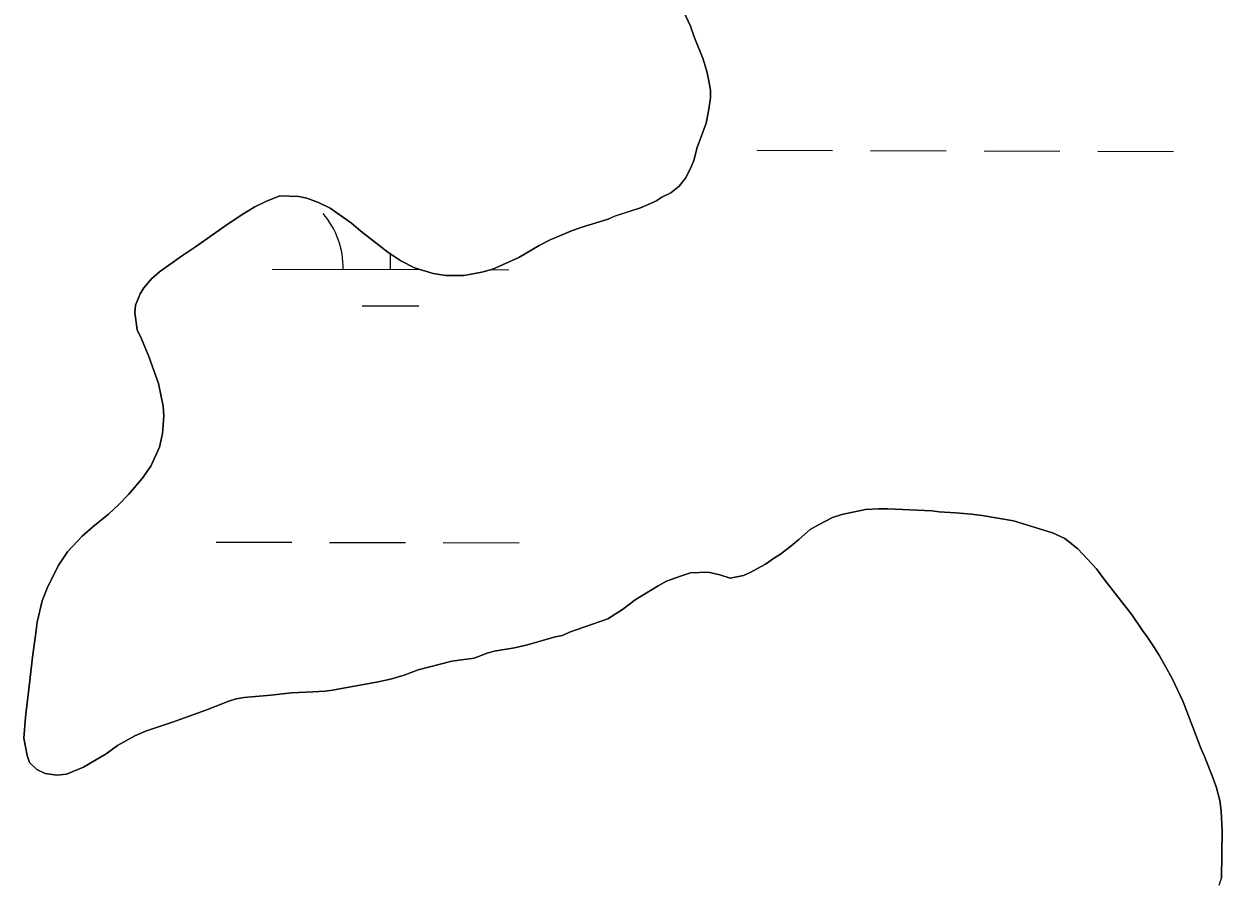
# Model space of a CAD drawing. Extents: x 3161615 to 3199515, y 867541 to 892976.
# Drawn here: x 3195947 to 3196453, y 874775 to 875136 of the extents above; entities that cross this region are included whole.
import ezdxf

# ---------------------------------------------------------------- set-up
doc = ezdxf.new("R2010")
doc.units = 0
for name, color, linetype in [('V-SITE-VEGE', 7, 'Continuous'), ('V-TOPO-SHOR', 7, 'Continuous'), ('V-WETL-SWMP', 7, 'Continuous')]:
    doc.layers.add(name, color=color, linetype=linetype)

msp = doc.modelspace()

# ---------------------------------------------------------------- linework, layer by layer
at = {"layer": 'V-SITE-VEGE'}
for p, q in [((3196225.04, 875142.04), (3196228.17, 875135.51)), ((3196228.17, 875135.51), (3196229.73, 875130.97)), ((3196229.73, 875130.97), (3196233.44, 875121.48)), ((3196233.44, 875121.48), (3196235, 875116.34)), ((3196235, 875116.34), (3196235.78, 875112.99)), ((3196235.78, 875112.99), (3196236.55, 875108.44)), ((3196236.54, 875105.09), (3196235.93, 875100.35)), ((3196236.55, 875108.44), (3196236.54, 875105.09)), ((3196235.93, 875100.35), (3196234.72, 875094.43)), ((3196234.72, 875094.43), (3196230.93, 875084.19)), ((3196230.93, 875084.19), (3196229.53, 875078.67)), ((3196228.14, 875075.32), (3196225.95, 875071.18)), ((3196229.53, 875078.67), (3196228.14, 875075.32)), ((3196225.95, 875071.18), (3196223.37, 875067.83)), ((3196219.81, 875065.08), (3196216.05, 875063.12)), ((3196223.37, 875067.83), (3196219.81, 875065.08)), ((3196048.67, 875061.39), (3196044.12, 875059.04)), ((3196054.6, 875063.74), (3196048.67, 875061.39)), ((3196062.69, 875063.51), (3196054.6, 875063.74)), ((3196066.05, 875062.71), (3196062.69, 875063.51)), ((3196070.97, 875060.91), (3196066.05, 875062.71)), ((3196075.9, 875058.53), (3196070.97, 875060.91)), ((3196213.48, 875061.55), (3196206.95, 875058.62)), ((3196216.05, 875063.12), (3196213.48, 875061.55)), ((3196039.37, 875056.3), (3196032.85, 875051.98)), ((3196044.12, 875059.04), (3196039.37, 875056.3)), ((3196084.95, 875052.18), (3196075.9, 875058.53)), ((3196196.09, 875055.11), (3196193.32, 875053.93)), ((3196206.95, 875058.62), (3196196.09, 875055.11)), ((3196032.85, 875051.98), (3196018.99, 875042.16)), ((3196088.89, 875048.81), (3196084.95, 875052.18)), ((3196181.86, 875050.43), (3196177.51, 875048.86)), ((3196193.32, 875053.93), (3196181.86, 875050.43)), ((3196100.3, 875039.88), (3196088.89, 875048.81)), ((3196168.81, 875045.15), (3196164.26, 875042.79)), ((3196177.51, 875048.86), (3196168.81, 875045.15)), ((3196018.99, 875042.16), (3196013.06, 875038.24)), ((3196105.81, 875036.31), (3196100.3, 875039.88)), ((3196164.26, 875042.79), (3196155.56, 875037.69)), ((3196013.06, 875038.24), (3196003.75, 875031.57)), ((3196111.52, 875033.32), (3196105.81, 875036.31)), ((3196155.56, 875037.69), (3196144.68, 875032.8)), ((3196003.75, 875031.57), (3196000.39, 875028.61)), ((3196119.41, 875030.93), (3196111.52, 875033.32)), ((3196124.74, 875030.12), (3196119.41, 875030.93)), ((3196132.44, 875030.09), (3196124.74, 875030.12)), ((3196139.94, 875031.44), (3196132.44, 875030.09)), ((3196144.68, 875032.8), (3196139.94, 875031.44)), ((3195997.21, 875024.88), (3195995.62, 875022.32)), ((3196000.39, 875028.61), (3195997.21, 875024.88)), ((3195995.62, 875022.32), (3195993.63, 875017.59)), ((3195993.63, 875017.59), (3195993.42, 875014.43)), ((3195993.42, 875014.43), (3195994.38, 875007.13)), ((3195994.38, 875007.13), (3195996.15, 875003.37)), ((3195996.15, 875003.37), (3195999.27, 874995.86)), ((3195999.27, 874995.86), (3196003.37, 874984.39)), ((3196003.37, 874984.39), (3196005.31, 874974.91)), ((3196005.31, 874974.91), (3196005.69, 874970.57)), ((3196005.69, 874970.57), (3196005.07, 874963.27)), ((3196005.07, 874963.27), (3196003.86, 874957.55)), ((3196003.86, 874957.55), (3196000.08, 874949.47)), ((3196000.08, 874949.47), (3195996.51, 874944.35)), ((3195996.51, 874944.35), (3195990.76, 874937.47)), ((3195986.6, 874933.34), (3195982.24, 874929.21)), ((3195990.76, 874937.47), (3195986.6, 874933.34)), ((3195982.24, 874929.21), (3195975.71, 874923.91)), ((3196282.23, 874924.73), (3196288.17, 874927.87)), ((3196288.17, 874927.87), (3196292.12, 874929.04)), ((3196292.12, 874929.04), (3196302, 874931.17)), ((3196302, 874931.17), (3196307.52, 874931.54)), ((3196307.52, 874931.54), (3196311.47, 874931.53)), ((3196311.47, 874931.53), (3196330.02, 874930.67)), ((3196330.02, 874930.67), (3196333.18, 874930.26)), ((3196333.18, 874930.26), (3196340.08, 874929.84)), ((3196340.08, 874929.84), (3196346.79, 874929.22)), ((3196346.79, 874929.22), (3196351.33, 874928.61)), ((3196351.33, 874928.61), (3196364.54, 874926.39)), ((3195975.71, 874923.91), (3195971.16, 874919.97)), ((3196273.92, 874918.45), (3196278.67, 874922.77)), ((3196278.67, 874922.77), (3196282.23, 874924.73)), ((3196364.54, 874926.39), (3196381.11, 874921.39)), ((3195971.16, 874919.97), (3195965.01, 874913.29)), ((3196270.55, 874915.7), (3196273.92, 874918.45)), ((3196381.11, 874921.39), (3196386.23, 874919)), ((3196386.23, 874919), (3196391.73, 874914.64)), ((3195965.01, 874913.29), (3195961.24, 874907.78)), ((3196266.2, 874912.36), (3196270.55, 874915.7)), ((3196391.73, 874914.64), (3196399.6, 874906.13)), ((3195961.24, 874907.78), (3195956.66, 874898.71)), ((3196253.34, 874904.51), (3196259.87, 874908.04)), ((3196259.87, 874908.04), (3196263.63, 874910.79)), ((3196263.63, 874910.79), (3196266.2, 874912.36)), ((3196218, 874900.9), (3196223.93, 874903.04)), ((3196223.93, 874903.04), (3196228.07, 874904.41)), ((3196228.07, 874904.41), (3196235.58, 874904.78)), ((3196235.58, 874904.78), (3196240.51, 874903.57)), ((3196240.51, 874903.57), (3196244.84, 874902.17)), ((3196244.84, 874902.17), (3196250.57, 874903.34)), ((3196250.57, 874903.34), (3196253.34, 874904.51)), ((3196399.6, 874906.13), (3196403.13, 874901.37)), ((3195956.66, 874898.71), (3195954.27, 874892.6)), ((3196204.74, 874893.05), (3196214.44, 874898.94)), ((3196214.44, 874898.94), (3196218, 874900.9)), ((3196403.13, 874901.37), (3196414.72, 874886.53)), ((3195954.27, 874892.6), (3195952.07, 874883.53)), ((3196199.4, 874888.93), (3196204.74, 874893.05)), ((3196193.26, 874885), (3196199.4, 874888.93)), ((3195952.07, 874883.53), (3195951.45, 874878.01)), ((3196177.06, 874879.34), (3196193.26, 874885)), ((3196414.72, 874886.53), (3196419.04, 874880)), ((3195951.45, 874878.01), (3195950.24, 874869.92)), ((3196159.21, 874873.95), (3196171, 874877.33)), ((3196171, 874877.33), (3196174.09, 874877.97)), ((3196174.09, 874877.97), (3196177.06, 874879.34)), ((3196419.04, 874880), (3196421, 874877.43)), ((3196421, 874877.43), (3196426.3, 874869.31)), ((3196145.12, 874871.37), (3196153.74, 874872.72)), ((3196153.74, 874872.72), (3196159.21, 874873.95)), ((3195950.24, 874869.92), (3195948.81, 874856.51)), ((3196127.27, 874867.08), (3196136.75, 874868.42)), ((3196136.75, 874868.42), (3196142.22, 874870.53)), ((3196142.22, 874870.53), (3196145.12, 874871.37)), ((3196426.3, 874869.31), (3196431.59, 874859.82)), ((3196107.12, 874861.23), (3196113.05, 874863.38)), ((3196113.05, 874863.38), (3196127.27, 874867.08)), ((3196076.9, 874854.83), (3196096.25, 874858.31)), ((3196096.25, 874858.31), (3196101.39, 874859.48)), ((3196101.39, 874859.48), (3196107.12, 874861.23)), ((3196431.59, 874859.82), (3196436.3, 874849.93)), ((3195948.81, 874856.51), (3195947.18, 874843.48)), ((3196039.58, 874851.82), (3196050.83, 874852.76)), ((3196050.83, 874852.76), (3196059.52, 874853.71)), ((3196059.52, 874853.71), (3196068.6, 874854.08)), ((3196068.6, 874854.08), (3196073.73, 874854.45)), ((3196073.73, 874854.45), (3196076.9, 874854.83)), ((3196023.38, 874846.35), (3196033.06, 874850.26)), ((3196033.06, 874850.26), (3196036.22, 874851.24)), ((3196036.22, 874851.24), (3196039.58, 874851.82)), ((3196436.3, 874849.93), (3196443.72, 874830.36)), ((3195947.18, 874843.48), (3195946.55, 874834.6)), ((3196009.34, 874841.28), (3196023.38, 874846.35)), ((3195993.33, 874835.61), (3195997.88, 874837.57)), ((3195997.88, 874837.57), (3196009.34, 874841.28)), ((3195946.55, 874834.6), (3195947.91, 874827.3)), ((3195986.01, 874831.49), (3195993.33, 874835.61)), ((3195947.91, 874827.3), (3195948.88, 874824.33)), ((3195971.77, 874822.27), (3195981.26, 874827.96)), ((3195981.26, 874827.96), (3195986.01, 874831.49)), ((3196443.72, 874830.36), (3196445.29, 874826.8)), ((3196445.29, 874826.8), (3196448.8, 874817.91)), ((3195948.88, 874824.33), (3195952.03, 874821.36)), ((3195964.45, 874819.34), (3195971.77, 874822.27)), ((3195952.03, 874821.36), (3195955.57, 874819.57)), ((3195955.57, 874819.57), (3195960.5, 874818.96)), ((3195960.5, 874818.96), (3195964.45, 874819.34)), ((3196448.8, 874817.91), (3196450.37, 874813.56)), ((3196450.37, 874813.56), (3196451.73, 874808.22)), ((3196451.73, 874808.22), (3196452.3, 874803.88)), ((3196452.3, 874803.88), (3196452.67, 874795.39)), ((3196452.67, 874795.39), (3196452.39, 874775.46))]:
    msp.add_line(p, q, dxfattribs=at)
at = {"layer": 'V-TOPO-SHOR'}
for points in [[(3196225.04, 875142.04), (3196228.17, 875135.51), (3196229.73, 875130.97), (3196233.44, 875121.48), (3196235, 875116.34), (3196235.78, 875112.99), (3196236.55, 875108.44), (3196236.54, 875105.09), (3196235.93, 875100.35), (3196234.72, 875094.43), (3196230.93, 875084.19), (3196229.53, 875078.67), (3196228.14, 875075.31), (3196225.95, 875071.18), (3196223.37, 875067.83), (3196219.81, 875065.08), (3196216.05, 875063.12), (3196213.48, 875061.55), (3196206.95, 875058.62), (3196196.09, 875055.11), (3196193.32, 875053.93), (3196181.86, 875050.43), (3196177.51, 875048.86), (3196168.81, 875045.15), (3196164.26, 875042.79), (3196155.56, 875037.69), (3196144.68, 875032.8), (3196139.94, 875031.44), (3196132.44, 875030.09), (3196124.74, 875030.12), (3196119.41, 875030.93), (3196111.52, 875033.32), (3196105.81, 875036.31), (3196100.3, 875039.88), (3196088.89, 875048.81), (3196084.95, 875052.18), (3196075.9, 875058.53), (3196070.97, 875060.91), (3196066.05, 875062.71), (3196062.69, 875063.51), (3196054.6, 875063.74), (3196048.67, 875061.39), (3196044.12, 875059.04), (3196039.37, 875056.3), (3196032.85, 875051.98), (3196018.99, 875042.16), (3196013.06, 875038.24), (3196003.75, 875031.57), (3196000.39, 875028.62), (3195997.21, 875024.88), (3195995.62, 875022.32), (3195993.63, 875017.59), (3195993.42, 875014.43), (3195994.38, 875007.13), (3195996.15, 875003.37), (3195999.27, 874995.86), (3196003.37, 874984.39), (3196005.31, 874974.91), (3196005.69, 874970.57), (3196005.07, 874963.27), (3196003.86, 874957.55), (3196000.08, 874949.47), (3195996.51, 874944.35), (3195990.76, 874937.47), (3195986.6, 874933.34), (3195982.24, 874929.21), (3195975.71, 874923.91), (3195971.16, 874919.97), (3195965.01, 874913.29), (3195961.24, 874907.78), (3195956.66, 874898.71), (3195954.27, 874892.6), (3195952.07, 874883.53), (3195951.45, 874878.01), (3195950.24, 874869.92), (3195948.81, 874856.51), (3195947.18, 874843.48), (3195946.55, 874834.6), (3195947.91, 874827.3), (3195948.88, 874824.33), (3195952.03, 874821.36), (3195955.57, 874819.57), (3195960.5, 874818.96), (3195964.45, 874819.34), (3195971.77, 874822.27), (3195981.26, 874827.96), (3195986.01, 874831.49), (3195993.33, 874835.61), (3195997.88, 874837.57), (3196009.34, 874841.28), (3196023.38, 874846.35), (3196033.06, 874850.26), (3196036.22, 874851.24), (3196039.58, 874851.82), (3196050.83, 874852.76)], [(3196050.83, 874852.76), (3196059.52, 874853.71), (3196068.6, 874854.08), (3196073.73, 874854.45), (3196076.9, 874854.83), (3196096.25, 874858.31), (3196101.39, 874859.48), (3196107.12, 874861.23), (3196113.05, 874863.38), (3196127.27, 874867.08), (3196136.75, 874868.42), (3196142.22, 874870.53), (3196145.12, 874871.37), (3196153.74, 874872.72), (3196159.21, 874873.95), (3196171, 874877.33), (3196174.09, 874877.97), (3196177.06, 874879.34), (3196193.26, 874885), (3196199.4, 874888.93), (3196204.74, 874893.05), (3196214.44, 874898.94), (3196218, 874900.9), (3196223.93, 874903.04), (3196228.07, 874904.41), (3196235.58, 874904.78), (3196240.51, 874903.57), (3196244.84, 874902.17), (3196250.57, 874903.34), (3196253.34, 874904.51), (3196259.87, 874908.04), (3196263.63, 874910.79), (3196266.2, 874912.36), (3196270.55, 874915.7), (3196273.92, 874918.45), (3196278.67, 874922.77), (3196282.23, 874924.73), (3196288.17, 874927.87), (3196292.12, 874929.04), (3196302, 874931.17), (3196307.52, 874931.54), (3196311.47, 874931.53), (3196330.02, 874930.67), (3196333.18, 874930.26), (3196340.08, 874929.84), (3196346.79, 874929.22), (3196351.33, 874928.61), (3196364.54, 874926.39), (3196381.11, 874921.39), (3196386.23, 874919), (3196391.74, 874914.64), (3196399.6, 874906.13), (3196403.13, 874901.37), (3196414.72, 874886.53), (3196419.04, 874880), (3196421, 874877.42), (3196424.14, 874872.68), (3196426.3, 874869.31), (3196431.59, 874859.82), (3196436.3, 874849.93), (3196443.72, 874830.36), (3196445.29, 874826.8), (3196448.8, 874817.91), (3196450.37, 874813.56), (3196451.73, 874808.22), (3196452.3, 874803.88), (3196452.67, 874795.39), (3196452.39, 874775.46)]]:
    msp.add_lwpolyline(points, dxfattribs=at)
at = {"layer": 'V-WETL-SWMP'}
for p, q in [((3196228.17, 875135.51), (3196225.04, 875142.04)), ((3196229.73, 875130.97), (3196228.17, 875135.51)), ((3196233.44, 875121.48), (3196229.73, 875130.97)), ((3196235, 875116.34), (3196233.44, 875121.48)), ((3196235.78, 875112.99), (3196235, 875116.34)), ((3196236.55, 875108.44), (3196235.78, 875112.99)), ((3196235.93, 875100.35), (3196236.54, 875105.09)), ((3196236.54, 875105.09), (3196236.55, 875108.44)), ((3196234.72, 875094.44), (3196235.93, 875100.35)), ((3196230.93, 875084.19), (3196234.72, 875094.44)), ((3196229.53, 875078.67), (3196230.93, 875084.19)), ((3196256.14, 875083), (3196288.14, 875082.91)), ((3196304.14, 875082.86), (3196336.14, 875082.77)), ((3196352.14, 875082.73), (3196384.14, 875082.64)), ((3196400.14, 875082.6), (3196432.14, 875082.51)), ((3196225.95, 875071.18), (3196228.14, 875075.32)), ((3196228.14, 875075.32), (3196229.53, 875078.67)), ((3196223.37, 875067.83), (3196225.95, 875071.18)), ((3196216.05, 875063.12), (3196219.81, 875065.08)), ((3196219.81, 875065.08), (3196223.37, 875067.83)), ((3196044.12, 875059.04), (3196048.67, 875061.39)), ((3196048.67, 875061.39), (3196054.6, 875063.74)), ((3196054.6, 875063.74), (3196062.69, 875063.51)), ((3196062.69, 875063.51), (3196066.04, 875062.71)), ((3196066.04, 875062.71), (3196070.97, 875060.92)), ((3196070.97, 875060.92), (3196075.9, 875058.53)), ((3196206.95, 875058.62), (3196213.48, 875061.56)), ((3196213.48, 875061.56), (3196216.05, 875063.12)), ((3196032.84, 875051.98), (3196039.37, 875056.3)), ((3196039.37, 875056.3), (3196044.12, 875059.04)), ((3196075.9, 875058.53), (3196084.95, 875052.18)), ((3196193.32, 875053.93), (3196196.08, 875055.11)), ((3196196.08, 875055.11), (3196206.95, 875058.62)), ((3196018.99, 875042.17), (3196032.84, 875051.98)), ((3196084.95, 875052.18), (3196088.89, 875048.81)), ((3196177.51, 875048.86), (3196181.86, 875050.43)), ((3196181.86, 875050.43), (3196193.32, 875053.93)), ((3196088.89, 875048.81), (3196100.3, 875039.88)), ((3196164.26, 875042.8), (3196168.81, 875045.15)), ((3196168.81, 875045.15), (3196177.51, 875048.86)), ((3196013.05, 875038.24), (3196018.99, 875042.17)), ((3196100.3, 875039.88), (3196105.81, 875036.31)), ((3196155.56, 875037.7), (3196164.26, 875042.8)), ((3196003.75, 875031.57), (3196013.05, 875038.24)), ((3196101.41, 875032.68), (3196101.43, 875039.15)), ((3196105.81, 875036.31), (3196111.52, 875033.33)), ((3196144.68, 875032.8), (3196155.56, 875037.7)), ((3196000.39, 875028.62), (3196003.75, 875031.57)), ((3196051.41, 875032.82), (3196113.76, 875032.65)), ((3196111.52, 875033.33), (3196119.41, 875030.93)), ((3196119.41, 875030.93), (3196124.74, 875030.12)), ((3196124.74, 875030.12), (3196132.43, 875030.09)), ((3196132.43, 875030.09), (3196139.94, 875031.44)), ((3196139.94, 875031.44), (3196144.68, 875032.8)), ((3196143.84, 875032.56), (3196151.41, 875032.54)), ((3195995.62, 875022.32), (3195997.21, 875024.88)), ((3195997.21, 875024.88), (3196000.39, 875028.62)), ((3195993.63, 875017.59), (3195995.62, 875022.32)), ((3195993.42, 875014.43), (3195993.63, 875017.59)), ((3195994.38, 875007.13), (3195993.42, 875014.43)), ((3196089.37, 875017.28), (3196113.37, 875017.22)), ((3195996.14, 875003.37), (3195994.38, 875007.13)), ((3195999.27, 874995.86), (3195996.14, 875003.37)), ((3196003.37, 874984.39), (3195999.27, 874995.86)), ((3196005.31, 874974.91), (3196003.37, 874984.39)), ((3196005.69, 874970.57), (3196005.31, 874974.91)), ((3196005.07, 874963.27), (3196005.69, 874970.57)), ((3196003.86, 874957.55), (3196005.07, 874963.27)), ((3196000.08, 874949.47), (3196003.86, 874957.55)), ((3195996.51, 874944.35), (3196000.08, 874949.47)), ((3195990.76, 874937.47), (3195996.51, 874944.35)), ((3195982.24, 874929.21), (3195986.6, 874933.34)), ((3195986.6, 874933.34), (3195990.76, 874937.47)), ((3195975.71, 874923.91), (3195982.24, 874929.21)), ((3196288.17, 874927.87), (3196282.23, 874924.73)), ((3196292.12, 874929.04), (3196288.17, 874927.87)), ((3196302, 874931.17), (3196292.12, 874929.04)), ((3196307.52, 874931.54), (3196302, 874931.17)), ((3196311.47, 874931.53), (3196307.52, 874931.54)), ((3196330.02, 874930.67), (3196311.47, 874931.53)), ((3196333.18, 874930.26), (3196330.02, 874930.67)), ((3196340.08, 874929.84), (3196333.18, 874930.26)), ((3196346.79, 874929.22), (3196340.08, 874929.84)), ((3196351.33, 874928.61), (3196346.79, 874929.22)), ((3196364.54, 874926.39), (3196351.33, 874928.61)), ((3195971.15, 874919.98), (3195975.71, 874923.91)), ((3196278.67, 874922.77), (3196273.92, 874918.45)), ((3196282.23, 874924.73), (3196278.67, 874922.77)), ((3196381.11, 874921.39), (3196364.54, 874926.39)), ((3195965.01, 874913.29), (3195971.15, 874919.98)), ((3196273.92, 874918.45), (3196270.55, 874915.7)), ((3196386.23, 874919.01), (3196381.11, 874921.39)), ((3196391.74, 874914.64), (3196386.23, 874919.01)), ((3195961.24, 874907.78), (3195965.01, 874913.29)), ((3196027.68, 874917.45), (3196059.68, 874917.36)), ((3196075.68, 874917.32), (3196107.68, 874917.23)), ((3196123.68, 874917.19), (3196155.68, 874917.1)), ((3196270.55, 874915.7), (3196266.2, 874912.36)), ((3196399.6, 874906.13), (3196391.74, 874914.64)), ((3195956.66, 874898.71), (3195961.24, 874907.78)), ((3196259.87, 874908.04), (3196253.34, 874904.51)), ((3196263.63, 874910.79), (3196259.87, 874908.04)), ((3196266.2, 874912.36), (3196263.63, 874910.79)), ((3196223.93, 874903.05), (3196218, 874900.9)), ((3196228.08, 874904.41), (3196223.93, 874903.05)), ((3196235.58, 874904.78), (3196228.08, 874904.41)), ((3196240.51, 874903.57), (3196235.58, 874904.78)), ((3196244.84, 874902.18), (3196240.51, 874903.57)), ((3196250.57, 874903.34), (3196244.84, 874902.18)), ((3196253.34, 874904.51), (3196250.57, 874903.34)), ((3196403.13, 874901.38), (3196399.6, 874906.13)), ((3195954.27, 874892.61), (3195956.66, 874898.71)), ((3196214.44, 874898.94), (3196204.74, 874893.05)), ((3196218, 874900.9), (3196214.44, 874898.94)), ((3196414.72, 874886.53), (3196403.13, 874901.38)), ((3195952.07, 874883.53), (3195954.27, 874892.61)), ((3196204.74, 874893.05), (3196199.4, 874888.93)), ((3196199.4, 874888.93), (3196193.26, 874885)), ((3195951.45, 874878.01), (3195952.07, 874883.53)), ((3196193.26, 874885), (3196177.06, 874879.34)), ((3196419.04, 874880), (3196414.72, 874886.53)), ((3195950.24, 874869.92), (3195951.45, 874878.01)), ((3196171, 874877.33), (3196159.21, 874873.95)), ((3196174.09, 874877.97), (3196171, 874877.33)), ((3196177.06, 874879.34), (3196174.09, 874877.97)), ((3196421, 874877.42), (3196419.04, 874880)), ((3196424.14, 874872.68), (3196421, 874877.42)), ((3196153.74, 874872.72), (3196145.12, 874871.37)), ((3196159.21, 874873.95), (3196153.74, 874872.72)), ((3196426.3, 874869.31), (3196424.14, 874872.68)), ((3195948.81, 874856.51), (3195950.24, 874869.92)), ((3196136.75, 874868.42), (3196127.27, 874867.08)), ((3196142.22, 874870.53), (3196136.75, 874868.42)), ((3196145.12, 874871.37), (3196142.22, 874870.53)), ((3196431.6, 874859.82), (3196426.3, 874869.31)), ((3196113.05, 874863.38), (3196107.12, 874861.23)), ((3196127.27, 874867.08), (3196113.05, 874863.38)), ((3196096.25, 874858.31), (3196076.9, 874854.83)), ((3196101.39, 874859.48), (3196096.25, 874858.31)), ((3196107.12, 874861.23), (3196101.39, 874859.48)), ((3196436.29, 874849.93), (3196431.6, 874859.82)), ((3195947.18, 874843.49), (3195948.81, 874856.51)), ((3196050.83, 874852.76), (3196039.58, 874851.82)), ((3196059.52, 874853.72), (3196050.83, 874852.76)), ((3196068.6, 874854.08), (3196059.52, 874853.72)), ((3196073.74, 874854.45), (3196068.6, 874854.08)), ((3196076.9, 874854.83), (3196073.74, 874854.45)), ((3196033.06, 874850.26), (3196023.38, 874846.35)), ((3196036.22, 874851.24), (3196033.06, 874850.26)), ((3196039.58, 874851.82), (3196036.22, 874851.24)), ((3196443.72, 874830.36), (3196436.29, 874849.93)), ((3195946.55, 874834.61), (3195947.18, 874843.49)), ((3196023.38, 874846.35), (3196009.34, 874841.28)), ((3195997.88, 874837.57), (3195993.33, 874835.61)), ((3196009.34, 874841.28), (3195997.88, 874837.57)), ((3195947.91, 874827.3), (3195946.55, 874834.61)), ((3195993.33, 874835.61), (3195986.01, 874831.5)), ((3195948.88, 874824.33), (3195947.91, 874827.3)), ((3195981.26, 874827.96), (3195971.77, 874822.27)), ((3195986.01, 874831.5), (3195981.26, 874827.96)), ((3196445.29, 874826.8), (3196443.72, 874830.36)), ((3196448.8, 874817.91), (3196445.29, 874826.8)), ((3195952.03, 874821.36), (3195948.88, 874824.33)), ((3195971.77, 874822.27), (3195964.45, 874819.34)), ((3195955.57, 874819.57), (3195952.03, 874821.36)), ((3195960.5, 874818.96), (3195955.57, 874819.57)), ((3195964.45, 874819.34), (3195960.5, 874818.96)), ((3196450.37, 874813.56), (3196448.8, 874817.91)), ((3196451.73, 874808.23), (3196450.37, 874813.56)), ((3196452.3, 874803.88), (3196451.73, 874808.23)), ((3196452.67, 874795.39), (3196452.3, 874803.88)), ((3196452.39, 874775.46), (3196452.67, 874795.39)), ((3196451.39, 874772.5), (3196452.39, 874775.46))]:
    msp.add_line(p, q, dxfattribs=at)
msp.add_arc((3196046.17, 875033.31), 35.25, 359.0699, 40.6135, dxfattribs=at)

doc.saveas('drawing.dxf')
